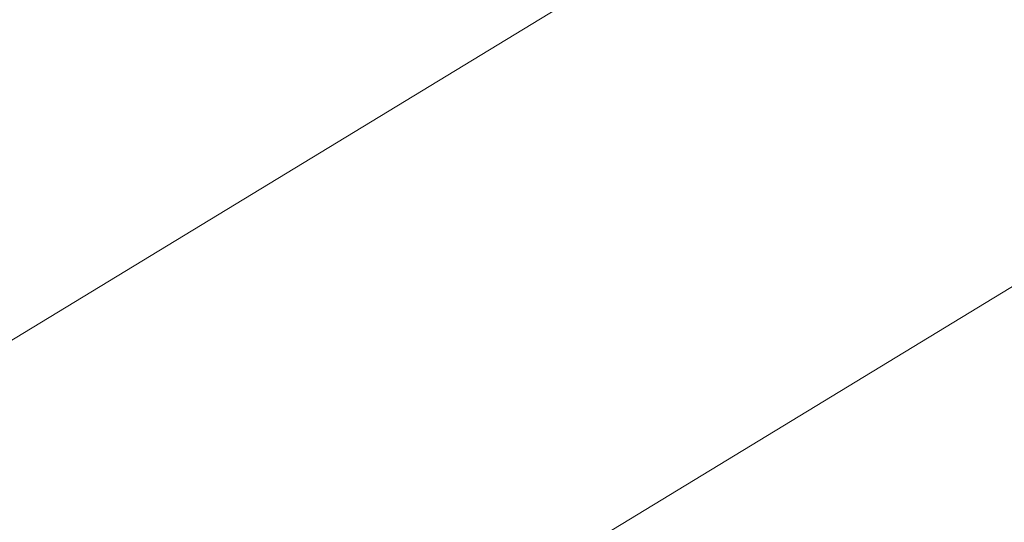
# Model space of a CAD drawing. Extents: x 1620613 to 1693141, y 557269 to 607790.
# Tile 691 of 1056: x 1620832.093 to 1620832.478, y 607315.664 to 607315.86. Entities that reach past the tile are written whole.
import ezdxf

# ---------------------------------------------------------------- set-up
doc = ezdxf.new("R2010")
doc.units = 0
doc.header["$LTSCALE"] = 10
doc.header["$MEASUREMENT"] = 0
for name, pattern in [('DGN Style 2', [7.346996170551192, 4.408197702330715, -2.938798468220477]), ('DGN Style 3', [10.28579463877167, 7.346996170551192, -2.938798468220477]), ('DGN Style 5', [5.142897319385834, 2.204098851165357, -2.938798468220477])]:
    doc.linetypes.add(name, pattern=pattern)
for name, color, linetype, lineweight in [('DT_X_Contour_Minor', 136, 'DGN Style 3', 0), ('PV_X_Driveway', 7, 'DGN Style 5', 0), ('SV_X_Top_of_Bank', 97, 'DGN Style 2', 0)]:
    doc.layers.add(name, color=color, linetype=linetype, lineweight=lineweight)

# ---------------------------------------------------------------- blocks, each defined once
blk = doc.blocks.new('*U1004')
at = {"layer": 'DT_X_Contour_Minor', "transparency": 33554559, "flags": 128}
for points, elevation in [([(-17.45736527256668, 52.90326992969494), (-21.39895877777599, 50.0977725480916), (-22.17212463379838, 49.54786270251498), (-22.80236784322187, 49.10048918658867), (-23.28968840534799, 48.75565200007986), (-23.63408632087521, 48.51335114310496), (-24.36191723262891, 48.00393063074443), (-24.86158497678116, 47.58533965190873), (-25.8147150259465, 46.71163209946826), (-27.22130737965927, 45.38280797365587), (-29.08136203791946, 43.59886727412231), (-34.64612420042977, 38.23486997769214), (-36.47441867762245, 36.47166088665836), (-37.78573048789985, 35.20503158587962), (-38.58005963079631, 34.43498207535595), (-38.85740610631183, 34.16151235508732), (-38.94539676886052, 34.04400650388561), (-38.93639807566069, 34.00681650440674), (-38.93534537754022, 33.99954533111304), (-38.93604386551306, 33.99367038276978), (-38.93849353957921, 33.98919165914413), (-38.94269439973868, 33.98610916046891), (-38.95623160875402, 33.97975079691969), (-38.96354734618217, 33.97610134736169), (-38.97534165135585, 33.96992177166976), (-38.99161452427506, 33.96121206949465), (-39.01236596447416, 33.94997224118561), (-39.11965601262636, 33.89161608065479), (-41.00425999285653, 32.35813691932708), (-41.41850579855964, 32.06585747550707), (-41.85355579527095, 31.84622449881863), (-42.30940998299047, 31.69923798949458), (-42.78606836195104, 31.62489794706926), (-45.05901724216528, 31.44748617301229), (-45.41155417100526, 31.3261421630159), (-45.47864930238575, 31.30298905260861), (-45.52884744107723, 31.28553429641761), (-45.56214858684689, 31.27377789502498), (-45.57855274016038, 31.26771984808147), (-45.60682844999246, 31.25629857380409), (-45.61209900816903, 31.25412344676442), (-45.61557950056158, 31.25263748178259), (-45.6172699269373, 31.25184067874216), (-45.61939097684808, 31.2506347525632), (-45.6221740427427, 31.24922665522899), (-45.63966620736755, 31.24067520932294), (-45.69890002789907, 31.21193393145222), (-45.82608510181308, 31.15654833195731), (-46.17424678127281, 31.00658998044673), (-46.74338506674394, 30.76205887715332), (-47.53349995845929, 30.42295502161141), (-49.93510847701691, 29.39258107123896), (-50.87372427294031, 28.98969278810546), (-51.88836527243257, 28.55380840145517), (-52.97903147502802, 28.08492791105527), (-54.14572288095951, 27.5830513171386), (-57.35826690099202, 26.20071892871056), (-58.58553470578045, 25.6693915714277), (-59.85793010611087, 25.11215879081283), (-61.17545310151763, 24.52902058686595), (-62.53810369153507, 23.91997695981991), (-66.2320087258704, 22.26132005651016), (-67.60640780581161, 21.64488324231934), (-68.95917626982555, 21.0395654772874), (-70.29031411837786, 20.44536676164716), (-71.5998213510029, 19.8622870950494), (-75.06299981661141, 18.3222333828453), (-76.39654123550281, 17.72836383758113), (-77.7997816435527, 17.10179548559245), (-79.27272104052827, 16.44252832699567), (-80.81535942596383, 15.7505623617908), (-85.0219937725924, 13.86172137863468), (-86.5189906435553, 13.18894839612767), (-87.85500549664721, 12.58726018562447), (-89.03003833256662, 12.05665674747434), (-90.04408915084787, 11.5971380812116), (-92.53358197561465, 10.46653466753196), (-93.46605290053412, 10.0434813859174), (-94.39634605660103, 9.622274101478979), (-95.32446144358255, 9.202912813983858), (-96.25039906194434, 8.785397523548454), (-98.7166623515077, 7.674484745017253), (-99.58089384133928, 7.285275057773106), (-100.32389084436, 6.950830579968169), (-100.9456533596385, 6.671151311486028), (-101.4461813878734, 6.446237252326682), (-102.6192768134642, 5.919486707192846), (-103.0579989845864, 5.720960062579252), (-103.4943439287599, 5.520443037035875), (-103.9283116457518, 5.317935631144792), (-104.3599021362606, 5.113437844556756), (-105.5076404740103, 4.565456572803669), (-105.9101584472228, 4.373629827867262), (-106.2569086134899, 4.209135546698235), (-106.5478909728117, 4.071973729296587), (-106.7831055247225, 3.962144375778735), (-107.3359872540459, 3.705709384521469), (-107.582444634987, 3.592054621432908), (-107.907155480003, 3.44341657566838), (-108.3101197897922, 3.25979524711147), (-108.7913375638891, 3.041190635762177), (-110.1789229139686, 2.411600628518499), (-110.6338851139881, 2.205665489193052), (-110.9580827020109, 2.060052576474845), (-111.1515156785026, 1.974761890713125), (-111.214184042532, 1.949793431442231), (-111.2069468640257, 1.96364050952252), (-111.2115937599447, 1.964845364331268), (-111.2309623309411, 1.958074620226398), (-111.2650525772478, 1.943328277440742), (-111.3138644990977, 1.920606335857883), (-111.4636585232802, 1.849380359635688), (-111.5138489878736, 1.825879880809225), (-111.5520748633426, 1.808797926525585), (-111.5783361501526, 1.798134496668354), (-111.5926328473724, 1.793889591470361), (-111.6148045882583, 1.791127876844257), (-111.6289791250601, 1.786770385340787), (-111.6548739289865, 1.775769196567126), (-111.6924890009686, 1.758124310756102), (-111.7418243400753, 1.733835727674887), (-111.8890122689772, 1.660207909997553), (-111.9556566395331, 1.62680212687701), (-112.0451988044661, 1.581805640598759), (-112.1576387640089, 1.525218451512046), (-112.2929765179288, 1.457040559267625), (-112.9779808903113, 1.111832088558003), (-114.4292185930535, -2.077517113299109), (-114.7156034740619, -2.707376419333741), (-114.9527991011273, -3.230090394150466), (-115.140805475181, -3.645659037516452), (-115.2796225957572, -3.954082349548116), (-115.5842159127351, -4.633684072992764), (-115.7192088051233, -4.895647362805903), (-115.8957424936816, -5.171835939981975), (-116.1138169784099, -5.46224980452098), (-116.373432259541, -5.766888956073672), (-117.6818987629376, -7.221730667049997), (-120.7368154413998, -10.20587712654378), (-121.3553677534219, -10.7922755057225), (-121.9017746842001, -11.27255073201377), (-122.3760362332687, -11.64670280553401), (-122.7781524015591, -11.91473172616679), (-123.7542683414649, -12.48797797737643), (-124.3046113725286, -12.81351193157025), (-125.2235535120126, -13.36017910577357), (-126.5110947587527, -14.1279794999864), (-128.1672351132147, -15.11691311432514), (-133.0750748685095, -18.04891371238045), (-134.6900997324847, -19.01396191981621), (-135.8542945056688, -19.71010609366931), (-136.5676591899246, -20.13734623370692), (-136.8301937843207, -20.29568234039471), (-136.929179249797, -20.35937324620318), (-137.0337521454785, -20.42665931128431), (-137.273231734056, -20.58074932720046), (-137.6476180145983, -20.82164329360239), (-138.1569109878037, -21.14934121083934), (-139.6949011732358, -22.1389409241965), (-140.3494626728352, -22.54464155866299), (-141.1596545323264, -23.01954367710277), (-142.125476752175, -23.56364727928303), (-143.2469293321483, -24.17695236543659), (-148.8435122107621, -27.20051289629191), (-155.6668337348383, -30.52728392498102), (-156.9690717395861, -31.16036576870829), (-157.9515050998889, -31.63385228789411), (-158.6141338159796, -31.9477434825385), (-158.9569578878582, -32.10203935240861), (-159.4447492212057, -32.30070123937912), (-159.6311749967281, -32.37850830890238), (-159.8246088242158, -32.46293310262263), (-160.0250507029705, -32.55397562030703), (-160.232500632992, -32.65163586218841), (-160.7950445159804, -32.9208868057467), (-161.0059018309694, -33.00597154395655), (-161.2165658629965, -33.05928755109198), (-161.4270366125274, -33.08083482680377), (-161.6373140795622, -33.07061337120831), (-162.1977962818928, -33.00099784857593), (-162.5945986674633, -33.09803384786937), (-163.3646441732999, -33.44135348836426), (-164.5079327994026, -34.03095676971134), (-166.0244645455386, -34.86684369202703), (-170.5662066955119, -37.42425367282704), (-172.2728793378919, -38.35526261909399), (-173.9865906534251, -39.23023197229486), (-175.7073406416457, -40.04916173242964), (-177.435129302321, -40.81205189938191), (-182.0519506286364, -42.77170622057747), (-183.6363930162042, -43.44221749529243), (-184.9271041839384, -43.98401057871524), (-185.9240841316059, -44.39708547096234), (-186.6273328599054, -44.68144217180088), (-188.1110211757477, -45.26810245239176), (-188.6012821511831, -45.46267125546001), (-188.9592988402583, -45.60638245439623), (-189.1850712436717, -45.69923604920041), (-189.2785993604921, -45.74123203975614), (-189.3516819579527, -45.78541120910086), (-189.6950575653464, -45.99428155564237), (-190.6703724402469, -46.58775821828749), (-192.2776265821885, -47.56584119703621), (-194.5168199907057, -48.92853049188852), (-201.330588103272, -53.07517703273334), (-203.5688460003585, -54.43730063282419), (-205.1732936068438, -55.41368652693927), (-206.143930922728, -56.00433471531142), (-206.4807579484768, -56.20924519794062), (-206.5338829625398, -56.24135621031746), (-206.56011325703, -56.25664552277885), (-206.5989603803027, -56.27843020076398), (-206.6504243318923, -56.30671024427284), (-206.71450511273, -56.34148565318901), (-207.042988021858, -56.51892674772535), (-216.8652858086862, -60.26712173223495), (-218.7128353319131, -60.9722375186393), (-220.04592770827, -61.48121559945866), (-220.8645629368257, -61.79405597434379), (-221.1687410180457, -61.91075864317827), (-221.2939397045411, -61.96044881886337), (-221.6560887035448, -62.10013437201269), (-222.648636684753, -62.48192339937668), (-224.2715836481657, -63.10581590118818), (-226.5249295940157, -63.97181187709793), (-233.3743840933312, -66.60393911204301), (-235.7518862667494, -67.51956538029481), (-237.7473019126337, -68.29234875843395), (-239.3606310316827, -68.92228924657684), (-240.5918736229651, -69.40938684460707), (-243.3657384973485, -70.51785658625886), (-244.3541457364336, -70.9117544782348), (-245.2389687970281, -71.2620958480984), (-246.0202076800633, -71.56888069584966), (-246.6978623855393, -71.83210902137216), (-248.3668293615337, -72.47597585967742), (-248.9959418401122, -72.7096468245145), (-249.6315540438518, -72.92775959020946), (-250.2736659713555, -73.1303141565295), (-250.922277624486, -73.31731052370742), (-252.6605749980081, -73.79522323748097), (-253.3777047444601, -73.97307582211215), (-254.2253709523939, -74.14819904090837), (-255.2035736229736, -74.32059289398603), (-256.3123127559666, -74.49025738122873), (-259.4429990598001, -74.9390568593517), (-259.9788609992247, -75.2542390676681), (-259.2384320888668, -75.86318608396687), (-257.2217123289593, -76.76589790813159), (-253.9287017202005, -77.96237454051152), (-243.4456189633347, -81.5446653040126), (-239.9443442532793, -82.67948381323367), (-237.3028321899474, -83.39722126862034), (-235.5210827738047, -83.69787767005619), (-234.599096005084, -83.58145301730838), (-233.2868148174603, -82.71487920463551), (-232.5237475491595, -82.61634619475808), (-231.218756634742, -82.97067752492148), (-229.3718420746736, -83.77787319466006), (-226.9830038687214, -85.03793320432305), (-219.8902037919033, -89.00191234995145), (-217.497983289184, -90.29225249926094), (-215.6409218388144, -91.19028858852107), (-214.3190194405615, -91.6960206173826), (-213.532276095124, -91.80944858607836), (-212.1478392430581, -91.58885108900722), (-211.5918114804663, -91.45855411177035), (-210.9620558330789, -91.23311130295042), (-210.2585722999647, -90.91252266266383), (-209.4813608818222, -90.49678819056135), (-207.310493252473, -89.26130182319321), (-206.5328441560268, -88.82721764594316), (-205.8280475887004, -88.45157989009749), (-205.1961035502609, -88.13438855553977), (-204.6370120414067, -87.87564364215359), (-203.2432380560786, -87.26358576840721), (-202.625732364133, -87.00239332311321), (-201.8185457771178, -86.67785939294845), (-200.8216782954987, -86.28998397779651), (-199.63512991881, -85.83876707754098), (-196.2180930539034, -84.55106669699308), (-194.9945850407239, -84.07257631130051), (-193.8868386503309, -83.60288043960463), (-192.8948538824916, -83.14197908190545), (-192.018630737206, -82.68987223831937), (-189.8363845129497, -81.49598000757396), (-188.9887605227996, -81.05798606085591), (-188.0825732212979, -80.63942339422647), (-187.1178226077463, -80.2402920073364), (-186.0945086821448, -79.86059190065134), (-183.2875871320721, -78.87396665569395), (-182.3396351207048, -78.53955701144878), (-181.6009702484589, -78.276297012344), (-181.0715925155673, -78.08418665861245), (-180.7515019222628, -77.96322594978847), (-180.1769765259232, -77.73553025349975), (-179.8737207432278, -77.61785036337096), (-179.3948474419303, -77.4355824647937), (-178.7403566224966, -77.1887265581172), (-177.9102482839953, -76.87728264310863), (-175.4624693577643, -75.96064819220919), (-174.3456440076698, -75.53590440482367), (-172.8310021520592, -74.94914888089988), (-170.9185437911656, -74.20038162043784), (-168.6082689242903, -73.28960262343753), (-161.9171139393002, -70.64484298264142), (-159.6972275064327, -69.7679149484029), (-158.0559344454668, -69.12070057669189), (-156.9932347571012, -68.70319986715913), (-156.5091284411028, -68.51541282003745), (-155.9896360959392, -68.32093224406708), (-155.7559475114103, -68.21733815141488), (-155.4445010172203, -68.05241630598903), (-155.0552966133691, -67.82616670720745), (-154.5883343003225, -67.5385893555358), (-153.2394242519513, -66.68994607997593), (-152.7152412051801, -66.37564430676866), (-152.1543746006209, -66.06922144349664), (-151.5568244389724, -65.77067749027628), (-150.9225907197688, -65.480012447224), (-149.182389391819, -64.71541087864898), (-148.3115284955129, -64.34412459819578), (-147.0040968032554, -63.80371693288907), (-145.2600943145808, -63.09418788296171), (-143.0795210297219, -62.21553744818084), (-136.6825645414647, -59.64697444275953), (-134.4940270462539, -58.77966739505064), (-132.726131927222, -58.10416850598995), (-131.378879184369, -57.62047777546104), (-130.4522688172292, -57.32859520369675), (-128.5421643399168, -56.8059858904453), (-127.9128130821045, -56.63172460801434), (-127.4573376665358, -56.50089774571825), (-127.1757380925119, -56.41350530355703), (-127.0680143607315, -56.36954728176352), (-126.9710139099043, -56.26575682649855), (-126.7956728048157, -56.1396739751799), (-126.7287661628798, -56.11255874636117), (-126.6031924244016, -56.08524856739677), (-126.418951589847, -56.05774343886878), (-126.176043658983, -56.03004336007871), (-125.4500663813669, -55.9559165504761), (-125.2042487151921, -55.92880988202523), (-125.0112786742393, -55.90308498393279), (-124.8711562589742, -55.87874185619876), (-124.7838814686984, -55.85578049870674), (-124.6216121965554, -55.79639257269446), (-124.5715618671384, -55.77771408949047), (-124.5431128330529, -55.76621958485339), (-124.5362650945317, -55.76190905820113), (-124.5510186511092, -55.76478251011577), (-124.6191631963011, -55.78202368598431), (-124.5718470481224, -55.75624373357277), (-124.3787901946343, -55.66597299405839), (-124.0399926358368, -55.511211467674), (-123.555454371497, -55.29195915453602), (-122.0690313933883, -54.62129860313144), (-121.5602130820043, -54.39369512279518), (-121.1485753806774, -54.21388009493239), (-120.834118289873, -54.0818535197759), (-120.6168418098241, -53.99761539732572), (-120.1670120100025, -53.83669834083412), (-119.9940170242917, -53.77017708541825), (-119.8124044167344, -53.69130111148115), (-119.622174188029, -53.60007041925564), (-119.42332633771, -53.49648500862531), (-118.8815752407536, -53.20378428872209), (-118.7012260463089, -53.10660114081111), (-118.5664917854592, -53.03457723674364), (-118.4773724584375, -52.98771257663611), (-118.4338680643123, -52.96600716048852), (-118.378676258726, -52.94167170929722), (-118.3462711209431, -52.92746957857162), (-118.2904495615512, -52.90311477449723), (-118.211211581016, -52.86860729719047), (-118.108557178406, -52.82394714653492), (-117.8035902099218, -52.69131651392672), (-117.7033780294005, -52.64756809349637), (-117.6314667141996, -52.61579580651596), (-117.5878562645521, -52.59599965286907), (-117.5725466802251, -52.58817963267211), (-117.5694556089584, -52.58329442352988), (-117.5023191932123, -52.5537070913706), (-117.3032282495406, -52.46860900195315), (-116.9721827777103, -52.32800015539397), (-116.5091827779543, -52.1318805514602), (-115.0985767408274, -51.53488059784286), (-114.5787590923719, -51.31273690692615), (-114.0772606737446, -51.09405579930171), (-113.594081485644, -50.87883727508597), (-113.1292215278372, -50.66708133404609), (-111.914020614, -50.10701560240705), (-111.4423497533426, -49.89071825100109), (-110.938737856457, -49.6618754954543), (-110.4031849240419, -49.42048733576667), (-109.8356909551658, -49.16655377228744), (-108.2797856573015, -48.47267039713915), (-107.637205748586, -48.18686541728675), (-106.8763949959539, -47.84986300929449), (-105.9973533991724, -47.46166317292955), (-105.0000809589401, -47.02226590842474), (-102.1830466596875, -45.78227663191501), (-101.0416261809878, -45.27859689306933), (-99.730140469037, -44.69754963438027), (-98.24858952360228, -44.03913485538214), (-96.59697334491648, -43.3033525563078), (-91.96590989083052, -41.23810973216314), (-90.26453862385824, -40.47824782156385), (-88.63372241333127, -39.7475942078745), (-87.07346125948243, -39.0461488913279), (-85.58375516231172, -38.37391187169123), (-81.70527897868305, -36.62022421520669), (-80.33508533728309, -36.00080075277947), (-79.13336155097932, -35.4577961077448), (-78.1001076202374, -34.99121027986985), (-77.23532354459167, -34.60104326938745), (-75.15385914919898, -33.66248966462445), (-74.2553197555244, -33.25839136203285), (-73.12079987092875, -32.75001165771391), (-71.75029949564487, -32.13735055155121), (-70.14381862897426, -31.4204080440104), (-65.54522899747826, -29.36951948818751), (-63.95151954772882, -28.65803548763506), (-62.61933342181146, -28.0617499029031), (-61.54867061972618, -27.58066273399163), (-60.73953114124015, -27.21477398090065), (-58.93052363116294, -26.39266852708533), (-58.31693849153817, -26.11331703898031), (-57.83293870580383, -25.89184166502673), (-57.47852427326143, -25.72824240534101), (-57.25369519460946, -25.62251925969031), (-56.82693145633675, -25.41775902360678), (-56.65531035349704, -25.33478436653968), (-56.46051984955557, -25.23943057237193), (-56.24255994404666, -25.13169764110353), (-56.0014306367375, -25.01158557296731), (-55.32752661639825, -24.67478120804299), (-55.05126318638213, -24.53896794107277), (-54.72790091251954, -24.38413141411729), (-54.35743979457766, -24.21027162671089), (-53.93987983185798, -24.01738857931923), (-52.76358814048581, -23.47766943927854), (-52.37750348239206, -23.30100356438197), (-52.10146827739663, -23.1757952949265), (-51.93548252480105, -23.10204463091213), (-51.87954622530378, -23.07975157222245), (-51.87711536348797, -23.08891355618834), (-51.86492463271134, -23.08638447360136), (-51.83017558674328, -23.07192573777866), (-51.77286822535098, -23.04553734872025), (-51.69300254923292, -23.00721930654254), (-51.44994965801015, -22.88913165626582), (-51.31643438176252, -22.82435836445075), (-51.09817822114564, -22.71860422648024), (-50.7951811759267, -22.5718692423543), (-50.40744324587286, -22.38415341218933), (-48.4002708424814, -21.41252423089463), (-48.36751615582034, -20.77412141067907), (-48.22934931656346, -20.45036320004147), (-47.82888652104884, -19.75268977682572), (-47.16612776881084, -18.68110114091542), (-46.24107306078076, -17.23559729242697), (-43.42453256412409, -12.8823667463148), (-42.35470139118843, -11.39228932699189), (-41.25761324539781, -10.18697997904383), (-40.13326812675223, -9.266438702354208), (-38.98166603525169, -8.63066549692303), (-35.87438449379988, -7.314961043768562), (-34.83209626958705, -6.873628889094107), (-34.0356927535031, -6.536410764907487), (-33.48517394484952, -6.303306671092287), (-33.18053984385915, -6.174316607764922), (-32.69602851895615, -5.96916181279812), (-32.28319507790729, -5.712428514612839), (-31.40807824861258, -5.096094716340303), (-30.07067803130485, -4.120160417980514), (-28.27099442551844, -2.784625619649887), (-22.85546029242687, 1.256267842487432), (-20.95785962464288, 2.654420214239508), (-19.32670822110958, 3.818207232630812), (-17.96200608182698, 4.747628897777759), (-16.86375320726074, 5.442685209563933), (-14.29034455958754, 6.983681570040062), (-13.4230960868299, 7.5066692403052), (-12.75140715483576, 7.919884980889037), (-12.2752777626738, 8.223328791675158), (-11.99470791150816, 8.417000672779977), (-11.50726769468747, 8.787096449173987), (-11.10789761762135, 9.047810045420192), (-10.27536754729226, 9.552379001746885), (-9.009677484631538, 10.30080331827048), (-7.310827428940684, 11.2930829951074), (-2.203013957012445, 14.26430261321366), (-0.4445038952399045, 15.288643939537), (1.00016618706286, 16.13325320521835), (2.130996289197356, 16.79813040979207), (2.947986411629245, 17.28327555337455), (4.70817343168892, 18.33735318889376), (5.556006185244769, 18.85372868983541), (6.779364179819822, 19.61229696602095), (8.37824741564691, 20.61305801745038), (10.35265589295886, 21.85601184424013), (16.11844548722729, 25.49347908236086), (18.05360645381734, 26.71963120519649), (19.53474715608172, 27.66998714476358), (20.56186759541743, 28.34454690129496), (21.13496777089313, 28.7433104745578), (22.05787455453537, 29.43895175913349), (22.41446905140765, 29.54562768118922), (22.79207245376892, 29.34392448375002), (23.19068476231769, 28.83384216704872), (23.61030597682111, 28.01538073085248), (25.61755909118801, 23.47634274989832)], 0.6000414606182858), ([(-19.69856338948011, 52.66703538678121), (-22.97917621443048, 50.33200244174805), (-23.62268697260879, 49.87430905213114), (-24.14724232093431, 49.50195728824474), (-24.55284226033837, 49.21494715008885), (-24.83948679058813, 49.01327863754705), (-25.44526499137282, 48.58928477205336), (-25.8611415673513, 48.24088889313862), (-26.65443764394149, 47.51369665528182), (-27.82515322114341, 46.40770805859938), (-29.37328829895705, 44.92292310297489), (-34.00487450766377, 40.45843474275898), (-35.55615833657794, 38.95139871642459), (-36.73632016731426, 37.77865690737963), (-37.54535999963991, 36.94020931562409), (-37.98327783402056, 36.43605594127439), (-39.16094306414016, 34.86336003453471), (-39.04050473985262, 34.36560984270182), (-39.02641544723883, 34.2682926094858), (-39.03576399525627, 34.18966242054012), (-39.06855038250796, 34.12971927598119), (-39.12477461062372, 34.0884631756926), (-39.30595633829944, 34.00336296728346), (-39.40387001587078, 33.95451880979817), (-39.56172475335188, 33.87181149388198), (-39.77952055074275, 33.75524101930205), (-40.05725740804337, 33.6048073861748), (-41.49322521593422, 32.82376972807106), (-41.86682246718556, 32.51977822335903), (-41.94894109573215, 32.46183777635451), (-42.03518387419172, 32.41829850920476), (-42.12555080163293, 32.3891604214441), (-42.22004187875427, 32.37442351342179), (-42.67062325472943, 32.33925402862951), (-44.52491818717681, 31.70100150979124), (-44.87782919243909, 31.57921938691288), (-45.14186437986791, 31.48740981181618), (-45.31702374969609, 31.42557278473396), (-45.40330730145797, 31.39370830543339), (-45.51489568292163, 31.34869975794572), (-45.55203357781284, 31.33363400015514), (-45.57975597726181, 31.3221931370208), (-45.59806288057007, 31.31437716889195), (-45.60695428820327, 31.31018609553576), (-45.61811071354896, 31.30384309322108), (-45.63274925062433, 31.29643669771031), (-45.6682975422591, 31.2789747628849), (-45.72475558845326, 31.25145728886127), (-45.80212338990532, 31.21388427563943), (-46.03631719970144, 31.10028218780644), (-46.21665420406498, 31.01860475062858), (-46.58201985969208, 30.85877400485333), (-47.13241416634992, 30.62078995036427), (-47.86783712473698, 30.30465258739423), (-50.07566988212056, 29.35741520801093), (-50.93855268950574, 28.98703429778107), (-51.87132654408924, 28.58631960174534), (-52.87399144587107, 28.15527112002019), (-53.94654739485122, 27.69388885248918), (-56.89988465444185, 26.42309109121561), (-58.06257946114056, 25.91916534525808), (-59.33566093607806, 25.36048642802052), (-60.71912907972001, 24.74705433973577), (-62.21298389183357, 24.07886908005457), (-66.34377894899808, 22.22403749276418), (-67.84851839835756, 21.54901817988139), (-69.2646404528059, 20.915083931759), (-70.59214511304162, 20.32223474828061), (-71.83103237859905, 19.77047062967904), (-75.01657522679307, 18.35387973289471), (-76.27740395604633, 17.79226561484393), (-77.67073300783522, 17.16986643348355), (-79.19656238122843, 16.48668218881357), (-80.85489207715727, 15.74271288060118), (-85.45377169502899, 13.67774797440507), (-87.07017853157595, 12.95140588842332), (-88.4702393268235, 12.32110330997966), (-89.65395408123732, 11.78684023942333), (-90.62132279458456, 11.34861667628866), (-92.9125113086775, 10.30807318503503), (-93.7707048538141, 9.91871885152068), (-94.62689410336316, 9.531063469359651), (-95.48107905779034, 9.145107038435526), (-96.33325971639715, 8.76084955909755), (-98.60306907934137, 7.738428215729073), (-99.40987567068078, 7.375095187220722), (-100.1279384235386, 7.051912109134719), (-100.7572573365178, 6.768878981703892), (-101.2978324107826, 6.525995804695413), (-102.6210408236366, 5.93184059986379), (-103.1047424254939, 5.713238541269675), (-103.5634409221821, 5.503048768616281), (-103.9971363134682, 5.301271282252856), (-104.4058285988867, 5.107906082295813), (-105.4623372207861, 4.603481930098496), (-105.8398135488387, 4.423677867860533), (-106.1798610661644, 4.26258379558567), (-106.4824797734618, 4.120199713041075), (-106.747669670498, 3.996525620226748), (-107.4049376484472, 3.691674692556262), (-107.6804949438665, 3.564470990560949), (-108.0142158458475, 3.411498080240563), (-108.406100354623, 3.232755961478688), (-108.8561484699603, 3.028244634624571), (-110.1338282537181, 2.448522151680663), (-110.552566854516, 2.259257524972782), (-110.8505228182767, 2.126255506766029), (-111.0276961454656, 2.049516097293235), (-111.08408683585, 2.029039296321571), (-111.0734184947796, 2.049451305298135), (-111.080268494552, 2.051227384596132), (-111.1088197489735, 2.041246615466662), (-111.1590722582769, 2.01950899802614), (-111.2310260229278, 1.986014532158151), (-111.4518377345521, 1.881020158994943), (-111.5258236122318, 1.846378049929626), (-111.582172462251, 1.821197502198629), (-111.6208842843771, 1.805478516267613), (-111.6419590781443, 1.799221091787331), (-111.6746424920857, 1.795150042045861), (-111.6955372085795, 1.788726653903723), (-111.7337087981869, 1.772509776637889), (-111.7891572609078, 1.746499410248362), (-111.8618825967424, 1.710695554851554), (-112.0788526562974, 1.602160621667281), (-112.1770932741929, 1.55291708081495), (-112.3090875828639, 1.486587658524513), (-112.4748355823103, 1.403172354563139), (-112.6743372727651, 1.302671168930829), (-113.6841037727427, 0.7937985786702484), (-115.0783100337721, -2.270214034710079), (-115.3522554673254, -2.863819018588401), (-115.5765747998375, -3.331485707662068), (-115.7512680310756, -3.67321410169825), (-115.8763351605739, -3.88900420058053), (-116.1436793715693, -4.296526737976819), (-116.3361288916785, -4.53254616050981), (-116.712969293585, -4.934962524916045), (-117.2742005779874, -5.503775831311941), (-118.0198227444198, -6.238986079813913), (-120.2540030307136, -8.421409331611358), (-121.0628229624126, -9.181990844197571), (-121.8136475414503, -9.82691794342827), (-122.5064767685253, -10.35619062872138), (-123.1413106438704, -10.76980890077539), (-124.7568738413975, -11.71858507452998), (-125.4910743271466, -12.1518302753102), (-126.4820033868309, -12.73998374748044), (-127.7296610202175, -13.48304549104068), (-129.2340472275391, -14.38101550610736), (-133.5880485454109, -16.98214657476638), (-135.0237390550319, -17.84016853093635), (-136.0653095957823, -18.46338609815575), (-136.7127601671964, -18.85179927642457), (-136.9660907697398, -19.0054080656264), (-137.1161457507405, -19.10195898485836), (-137.6377050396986, -19.43754950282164), (-141.3087850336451, -21.79965801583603), (-142.3010540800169, -22.41467155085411), (-143.5292477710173, -23.13458965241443), (-144.9933661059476, -23.95941232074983), (-146.6934090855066, -24.88913955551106), (-155.1774338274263, -29.47264397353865), (-158.1466348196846, -30.92030429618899), (-158.713309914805, -31.19579288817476), (-159.1408204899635, -31.40183281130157), (-159.4291665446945, -31.53842406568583), (-159.5783480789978, -31.60556665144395), (-159.7906128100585, -31.69201532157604), (-159.8883121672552, -31.73380688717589), (-160.0222116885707, -31.79434508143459), (-160.1923113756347, -31.87362990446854), (-160.3986112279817, -31.97166135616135), (-160.9970110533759, -32.25807406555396), (-161.2066706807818, -32.35040008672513), (-161.3868496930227, -32.41256861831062), (-161.5375480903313, -32.44457966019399), (-161.6587658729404, -32.44643321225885), (-161.9427058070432, -32.41116603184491), (-162.2622683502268, -32.52707462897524), (-163.0080010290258, -32.90125080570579), (-164.1799038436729, -33.53369456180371), (-165.7779767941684, -34.42440589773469), (-170.6077315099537, -37.14399289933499), (-172.4226320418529, -38.13404136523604), (-174.2450176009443, -39.06449651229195), (-176.0748881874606, -39.93535834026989), (-177.9122438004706, -40.74662684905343), (-182.8218388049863, -42.83055178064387), (-184.4818742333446, -43.53374406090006), (-185.779784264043, -44.08037720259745), (-186.7155688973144, -44.47045120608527), (-187.2892281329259, -44.70396607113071), (-188.3361522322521, -45.11792686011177), (-188.6820914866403, -45.25521901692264), (-188.9347161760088, -45.35662489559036), (-189.0940263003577, -45.42214449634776), (-189.1600218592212, -45.451777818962), (-189.2115905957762, -45.4829516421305), (-189.4617345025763, -45.63511273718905), (-190.1734896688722, -46.0682156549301), (-191.3468560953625, -46.78226039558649), (-201.688822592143, -53.07604850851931), (-205.38679917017, -54.64874049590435), (-205.8096564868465, -54.82854462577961), (-206.0697906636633, -54.93912351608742), (-206.167201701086, -54.98047716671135), (-206.2714584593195, -55.02426665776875), (-208.0122552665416, -55.75542891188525), (-208.5894353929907, -55.98843138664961), (-209.5623374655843, -56.36879869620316), (-210.9309614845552, -56.89653084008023), (-212.695307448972, -57.57162781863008), (-217.9278592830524, -59.56837287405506), (-219.6532586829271, -60.22691584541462), (-220.9050430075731, -60.70498596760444), (-221.6832122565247, -61.00258324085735), (-221.9877664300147, -61.11970766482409), (-222.1684241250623, -61.19140899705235), (-222.5113793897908, -61.32394815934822), (-223.404751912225, -61.66778964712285), (-224.8485416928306, -62.22293346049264), (-226.8427487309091, -62.98937959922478), (-232.8945238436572, -65.31497240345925), (-235.0483319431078, -66.14522009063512), (-236.9709249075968, -66.89176854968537), (-238.6623027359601, -67.5546177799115), (-240.1224654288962, -68.13376778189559), (-243.7079457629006, -69.56656881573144), (-244.9504880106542, -70.0621904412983), (-245.9890045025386, -70.47445454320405), (-246.8234952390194, -70.80336112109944), (-247.453960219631, -71.0489101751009), (-248.8631658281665, -71.59256428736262), (-249.4288484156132, -71.79934764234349), (-250.068991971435, -72.0119571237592), (-250.7835964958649, -72.23039273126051), (-251.57266198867, -72.45465446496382), (-253.7761179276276, -73.0604539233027), (-254.6851475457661, -73.28589885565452), (-255.7596444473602, -73.50788405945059), (-256.9996086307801, -73.72640953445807), (-258.4050400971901, -73.94147528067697), (-262.3734803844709, -74.51037096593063), (-263.0527359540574, -74.90989415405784), (-262.1141724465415, -75.68179195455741), (-259.5577898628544, -76.8260643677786), (-255.3835882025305, -78.34271139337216), (-242.0952916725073, -82.8836029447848), (-237.6840457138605, -84.33988916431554), (-234.4165302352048, -85.3030791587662), (-232.2927452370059, -85.77317292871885), (-231.3126907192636, -85.75017047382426), (-230.2241859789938, -85.03136896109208), (-229.5912405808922, -84.9496382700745), (-228.508782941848, -85.24354733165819), (-226.9768130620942, -85.91309614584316), (-224.995330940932, -86.95828471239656), (-219.112028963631, -90.24630722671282), (-217.1124980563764, -91.31418354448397), (-215.5263818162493, -92.05179561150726), (-214.3536802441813, -92.45914342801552), (-213.5943933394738, -92.53622699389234), (-212.1208478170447, -92.30143083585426), (-211.5290315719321, -92.16274735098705), (-210.858741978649, -91.92279401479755), (-210.1099790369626, -91.58157082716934), (-209.28274274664, -91.13907778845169), (-206.9721481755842, -89.82406988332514), (-206.1693524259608, -89.3729833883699), (-205.4939111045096, -89.0059798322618), (-204.9458242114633, -88.72305921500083), (-204.5250917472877, -88.52422153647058), (-203.5729444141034, -88.10609831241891), (-203.0896583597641, -87.90451251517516), (-202.3539106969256, -87.61334754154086), (-201.3657014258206, -87.2326033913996), (-200.1250305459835, -86.76228006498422), (-196.4799593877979, -85.38864562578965), (-195.1748011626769, -84.87822341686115), (-193.9931298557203, -84.3771826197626), (-192.9349454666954, -83.88552323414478), (-192.0002479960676, -83.40324526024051), (-189.6723706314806, -82.12967921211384), (-188.7681808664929, -81.66245595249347), (-187.8015195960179, -81.21596070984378), (-186.7723868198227, -80.79019348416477), (-185.6807825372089, -80.38515427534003), (-182.6865424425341, -79.33268707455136), (-181.6753293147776, -78.97596076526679), (-180.8873700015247, -78.69513223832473), (-180.3226645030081, -78.49020149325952), (-179.9812128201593, -78.36116853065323), (-179.3683467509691, -78.11827767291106), (-179.0742228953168, -78.00374266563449), (-178.6515008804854, -77.84230578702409), (-178.1001807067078, -77.63396703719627), (-177.4202623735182, -77.37872641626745), (-175.4356826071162, -76.63554893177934), (-174.4497595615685, -76.25938664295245), (-172.9804252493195, -75.68828288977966), (-171.0276796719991, -74.92223767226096), (-168.5915228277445, -73.96125099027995), (-161.4505562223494, -71.13869788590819), (-159.0869534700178, -70.20488320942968), (-157.3518701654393, -69.52035400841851), (-156.2453063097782, -69.08511028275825), (-155.7672619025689, -68.89915203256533), (-155.3305027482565, -68.73564399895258), (-155.1340308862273, -68.64854807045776), (-154.8721846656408, -68.50989130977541), (-154.5449640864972, -68.31967371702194), (-154.1523691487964, -68.07789529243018), (-153.0182835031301, -67.36440505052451), (-152.5775806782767, -67.10015827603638), (-152.1060364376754, -66.84253563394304), (-151.6036507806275, -66.5915371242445), (-151.0704237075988, -66.34716274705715), (-149.6073629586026, -65.7043299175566), (-148.8065406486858, -65.3646077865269), (-147.5013692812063, -64.82756601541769), (-145.6918488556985, -64.09320460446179), (-143.3779793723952, -63.16152355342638), (-136.5351953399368, -60.41394789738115), (-134.2126801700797, -59.4912702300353), (-132.377222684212, -58.78391897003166), (-131.0288228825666, -58.29189411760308), (-130.1674807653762, -58.01519567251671), (-128.5199786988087, -57.56443502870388), (-127.9697858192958, -57.40625049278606), (-127.5548337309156, -57.26976736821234), (-127.275122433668, -57.15498565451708), (-127.1306519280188, -57.06190535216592), (-126.7720180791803, -56.67816723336), (-126.1237401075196, -56.21200879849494), (-125.9842667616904, -56.12277422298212), (-125.843680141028, -56.05485268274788), (-125.7019802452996, -56.00824417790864), (-125.5591670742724, -55.98294870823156), (-125.1768475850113, -55.94391150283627), (-125.0332902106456, -55.9244748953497), (-124.8893577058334, -55.89544297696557), (-124.7450500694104, -55.85681574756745), (-124.6003673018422, -55.80859320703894), (-124.2140464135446, -55.66720601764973), (-124.0948896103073, -55.62273741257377), (-124.0271598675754, -55.59537198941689), (-124.0108571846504, -55.58510974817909), (-124.0459815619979, -55.59195068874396), (-124.2082159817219, -55.63299743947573), (-124.2072954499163, -55.62203224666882), (-124.0828580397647, -55.5583516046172), (-123.8349037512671, -55.44195551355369), (-123.4634325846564, -55.27284397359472), (-122.3081536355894, -54.75159260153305), (-121.9045513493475, -54.57178320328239), (-121.5602037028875, -54.42329353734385), (-121.2751106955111, -54.30612360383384), (-121.0492723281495, -54.22027340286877), (-120.5260428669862, -54.03309917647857), (-120.3248199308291, -53.95572350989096), (-120.1135732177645, -53.86397717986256), (-119.8923027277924, -53.75786018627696), (-119.6610084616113, -53.63737252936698), (-119.0308587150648, -53.29691122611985), (-118.8210815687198, -53.18387050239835), (-118.6643624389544, -53.10009430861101), (-118.5607013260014, -53.04558264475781), (-118.5100982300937, -53.02033551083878), (-118.445900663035, -52.99202919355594), (-118.4082079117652, -52.9755096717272), (-118.3432778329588, -52.94718084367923), (-118.2511104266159, -52.90704270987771), (-117.7769766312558, -52.70082302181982), (-117.6604126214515, -52.64993608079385), (-117.5767673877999, -52.61297944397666), (-117.5260409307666, -52.58995311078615), (-117.5082332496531, -52.58085708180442), (-117.5046378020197, -52.57517474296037), (-117.4425207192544, -52.54752018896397), (-117.2588660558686, -52.46881828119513), (-116.9536738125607, -52.33906901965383), (-116.5269439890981, -52.15827240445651), (-115.2269476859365, -51.60808495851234), (-114.7389264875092, -51.39922886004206), (-114.2498601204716, -51.18530114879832), (-113.759748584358, -50.96630182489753), (-113.2685918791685, -50.74223088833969), (-111.95744710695, -50.13794624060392), (-111.4485363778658, -49.90457154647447), (-110.9051627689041, -49.65766094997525), (-110.327326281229, -49.39721445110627), (-109.7150269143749, -49.12323204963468), (-108.0362780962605, -48.37456444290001), (-107.3639307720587, -48.07542310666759), (-106.6059504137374, -47.73949980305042), (-105.7623370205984, -47.3667945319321), (-104.833090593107, -46.95730729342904), (-102.2409227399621, -45.8162987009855), (-101.1565342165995, -45.33762621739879), (-99.84749453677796, -44.75736521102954), (-98.31380370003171, -44.07551568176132), (-96.55546170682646, -43.29207762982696), (-91.56701484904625, -41.06745812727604), (-89.76278223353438, -40.26181413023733), (-88.09141953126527, -39.51334676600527), (-86.5529267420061, -38.82205603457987), (-85.14730386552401, -38.18794193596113), (-81.57613607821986, -36.57320651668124), (-80.31450878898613, -36.00286264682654), (-79.20800276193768, -35.5028826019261), (-78.25661799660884, -35.07326638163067), (-77.46035449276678, -34.7140139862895), (-75.54381349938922, -33.84982603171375), (-74.6826008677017, -33.4626414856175), (-73.53636871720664, -32.9492288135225), (-72.10511704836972, -32.3095880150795), (-70.38884586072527, -31.54371909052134), (-65.43209666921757, -29.33309779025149), (-63.72753570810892, -28.57223248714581), (-62.33141471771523, -27.94760255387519), (-61.24373369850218, -27.45920798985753), (-60.4644926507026, -27.1070487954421), (-58.797769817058, -26.34960476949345), (-58.23244526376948, -26.09222523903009), (-57.78651372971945, -25.88816966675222), (-57.45997521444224, -25.73743805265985), (-57.25282971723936, -25.64003039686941), (-56.85963241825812, -25.45137525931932), (-56.69481242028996, -25.37157956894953), (-56.49525040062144, -25.27368385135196), (-56.26094635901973, -25.15768810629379), (-55.99190029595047, -25.02359233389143), (-55.22812143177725, -24.64187023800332), (-54.92668235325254, -24.49329798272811), (-54.59519926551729, -24.3338727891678), (-54.23367216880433, -24.16359465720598), (-53.84210106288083, -23.98246358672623), (-52.75785276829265, -23.48497681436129), (-52.40194051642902, -23.32227899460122), (-52.14738998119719, -23.20730061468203), (-51.99420116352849, -23.14004167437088), (-51.94237406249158, -23.12050217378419), (-51.93931741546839, -23.13202275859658), (-51.92398838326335, -23.12884260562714), (-51.8802937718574, -23.11066170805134), (-51.8082335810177, -23.07748006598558), (-51.70780781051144, -23.02929767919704), (-51.40218498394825, -22.88081032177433), (-51.2431828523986, -22.80366298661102), (-50.99539357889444, -22.68358649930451), (-50.65881716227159, -22.5205808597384), (-48.98076792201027, -21.70824775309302), (-48.57046440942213, -21.50972802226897), (-48.27906813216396, -21.36896756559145), (-48.10657908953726, -21.28596638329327), (-48.0529972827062, -21.26072447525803), (-48.06865544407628, -21.27042508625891), (-48.07115256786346, -21.27239256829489), (-48.06690031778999, -21.27101955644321), (-48.05589869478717, -21.26630605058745), (-48.03814769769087, -21.25825205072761), (-47.9818125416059, -21.2323207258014), (-47.96044154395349, -21.22566803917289), (-47.93857991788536, -21.22515847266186), (-47.91622766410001, -21.23079202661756), (-47.89338478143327, -21.24256870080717), (-47.78563986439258, -21.31186046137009), (-47.20908225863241, -20.90700073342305), (-46.97236126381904, -20.63230061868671), (-46.50929439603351, -19.98171158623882), (-45.81988165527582, -18.95523363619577), (-44.90412304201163, -17.55286676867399), (-42.16030557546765, -13.31203656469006), (-41.1331361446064, -11.86680070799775), (-40.10949095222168, -10.71171579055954), (-39.08936999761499, -9.846781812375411), (-38.07277328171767, -9.271998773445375), (-33.76517537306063, -7.448048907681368), (-33.0203968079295, -7.132690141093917), (-32.59842122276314, -6.954014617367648), (-32.18856481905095, -6.692880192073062), (-31.27547729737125, -6.043483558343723), (-29.85915865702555, -5.005824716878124), (-27.93960889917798, -3.579903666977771), (-22.1498347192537, 0.740235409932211), (-20.14911241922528, 2.218233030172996), (-18.4892761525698, 3.412121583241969), (-17.17032592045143, 4.321901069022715), (-16.19226172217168, 4.947571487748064), (-14.03860523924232, 6.237213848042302), (-13.30746693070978, 6.678956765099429), (-12.7292943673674, 7.036953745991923), (-12.30408755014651, 7.311204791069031), (-12.03184647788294, 7.501709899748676), (-11.50982461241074, 7.898062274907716), (-11.08212105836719, 8.177272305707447), (-10.19052679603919, 8.71763811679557), (-8.835041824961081, 9.519159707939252), (-7.015666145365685, 10.5818370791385), (-1.545476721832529, 13.76385110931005), (0.3151866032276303, 14.84732790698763), (1.794534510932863, 15.71124777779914), (2.892567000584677, 16.35561072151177), (3.609284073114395, 16.78041673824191), (5.012109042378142, 17.62049021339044), (5.76226761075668, 18.07900135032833), (6.960624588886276, 18.82447965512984), (8.607179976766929, 19.85692512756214), (10.70193377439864, 21.17633776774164), (16.88554178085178, 25.07739436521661), (18.93543929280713, 26.37318279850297), (20.44742582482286, 27.33475565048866), (21.42150137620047, 27.96211292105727), (21.85766594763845, 28.25525461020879), (22.30355683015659, 28.59134500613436), (22.50757434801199, 28.57112496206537), (22.78520873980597, 28.25839703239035), (23.13646000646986, 27.65316121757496), (23.56132814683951, 26.75541751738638), (25.71581884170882, 21.88342851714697)], 1.00004144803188)]:
    blk.add_lwpolyline(points, dxfattribs=dict(at, elevation=elevation))

msp = doc.modelspace()

# ---------------------------------------------------------------- linework, layer by layer
at = {"layer": 'PV_X_Driveway', "extrusion": (-0.06840491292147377, 0.09722345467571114, 0.9929090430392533), "elevation": -50776.94618662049, "flags": 128}
msp.add_lwpolyline([(-1675197.499388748, 432992.9258386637), (-1675193.486980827, 432991.2320525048), (-1675186.401155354, 432990.7443540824), (-1675173.477796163, 432991.3626955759), (-1675157.216023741, 432992.231291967), (-1675138.055450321, 432993.8163605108), (-1675115.649521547, 432995.5191143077), (-1675093.712223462, 432995.5584470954), (-1675072.389942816, 432993.8570568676), (-1675059.619387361, 432992.1641317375), (-1675043.90788481, 432988.1059208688), (-1675031.516761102, 432983.3011168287), (-1675013.58286424, 432975.0375323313)], dxfattribs=at)
at = {"layer": 'SV_X_Top_of_Bank', "extrusion": (0.007114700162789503, -0.05176716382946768, 0.9986338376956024), "elevation": -18855.21206843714, "flags": 128}
msp.add_lwpolyline([(1688341.399474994, 380495.2335694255), (1688359.531308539, 380495.7043637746), (1688370.463455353, 380498.0725351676), (1688395.572580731, 380506.740670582), (1688420.940108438, 380511.7574321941), (1688444.138128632, 380518.355338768), (1688467.22231404, 380528.7305743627), (1688491.262317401, 380540.2151339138), (1688508.535586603, 380545.2887184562), (1688513.5223003, 380548.4010002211), (1688516.051220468, 380548.1495454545), (1688520.39603739, 380549.3039635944), (1688525.368929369, 380551.0706712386)], dxfattribs=at)
at = {"layer": 'SV_X_Top_of_Bank', "extrusion": (0.04489057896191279, -0.1067836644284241, 0.9932683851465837), "elevation": 8952.639644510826, "flags": 128}
msp.add_lwpolyline([(1729619.200279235, -67683.47041249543), (1729610.048117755, -67689.2494116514), (1729593.286163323, -67692.1110974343), (1729566.643396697, -67690.50938442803), (1729551.852254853, -67691.88192179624), (1729536.554039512, -67691.83763185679), (1729515.835796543, -67695.68964613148), (1729501.149706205, -67697.72199223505), (1729469.279658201, -67698.3224800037)], dxfattribs=at)

# ---------------------------------------------------------------- block references
at = {"layer": 'DT_X_Contour_Minor', "transparency": 33554559}
msp.add_blockref('*U1004', (1621028.060791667, 607365.3311666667, 1050.599958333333), dxfattribs=at)

doc.saveas('drawing.dxf')
